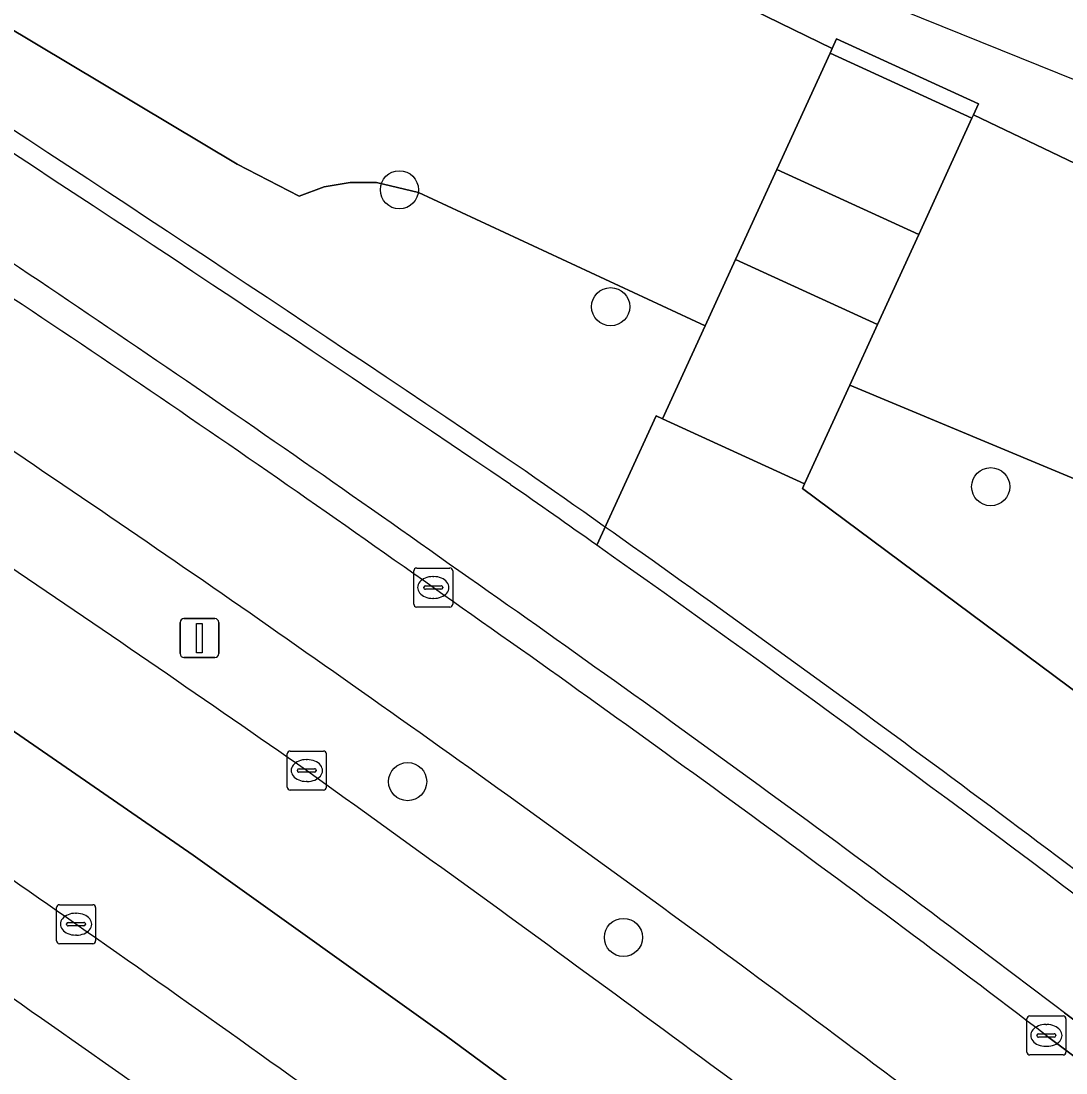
# Model space of a CAD drawing. Extents: x 159716 to 160783, y 383290 to 384031.
# Drawn here: x 160611.43 to 160638.21, y 383708.94 to 383735.92 of the extents above; entities that cross this region are included whole.
import ezdxf

# ---------------------------------------------------------------- set-up
doc = ezdxf.new("R2010")
doc.units = 0
for name, color, linetype in [('IMGEO_Berm_groen', 7, 'Continuous'), ('IMGEO_Boom', 7, 'Continuous'), ('IMGEO_Fietspad_gesloten', 7, 'Continuous'), ('IMGEO_Geluidsscherm', 7, 'Continuous'), ('IMGEO_Grasland_overig', 7, 'Continuous'), ('IMGEO_Groenvoorziening', 7, 'Continuous'), ('IMGEO_Hek', 7, 'Continuous'), ('IMGEO_Kolk', 7, 'Continuous'), ('IMGEO_Lichtmast', 7, 'Continuous'), ('IMGEO_OVBaan_gesloten', 7, 'Continuous'), ('IMGEO_Perron', 7, 'Continuous'), ('IMGEO_Rijbaan_lokaal_gesloten', 7, 'Continuous'), ('IMGEO_Struiken', 7, 'Continuous'), ('IMGEO_Terreindeel_gesloten', 7, 'Continuous'), ('IMGEO_Voetpad_halfverhard', 7, 'Continuous'), ('IMGEO_Voetpad_op_trap', 7, 'Continuous'), ('IMGEO_Voetpad_open', 7, 'Continuous')]:
    doc.layers.add(name, color=color, linetype=linetype)

msp = doc.modelspace()

# ---------------------------------------------------------------- linework, layer by layer
at = {"layer": 'IMGEO_Berm_groen'}
msp.add_lwpolyline([(160637.703, 383709.907), (160653.307, 383698.258), (160668.093, 383687.223), (160682.755, 383676.25), (160683.222, 383676.879), (160668.629, 383687.775), (160638.168, 383710.487)], dxfattribs=at)
for centre, radius, start, end in [((160324.014, 383301.099), 515.934, 54.66573, 56.82751), ((160369.11, 383365.571), 436.527, 54.59887, 57.15648), ((160339.774, 383321.955), 485.84, 54.75242, 56.94964), ((160171.604, 383074.234), 782.75, 55.162745, 56.518414), ((160354.348, 383342.722), 451.38, 55.06392, 57.43872), ((160340.913, 383319.765), 490.942, 52.73668, 55.01477), ((160329.468, 383304.63), 509.174, 52.74504, 54.9353), ((160397.454, 383407.121), 371.414, 54.82266, 57.50469), ((160293.478, 383255.737), 566.636, 52.81094, 54.79355), ((160127.194, 383030.716), 843.917, 53.049713, 54.375741), ((160263.43, 383213.687), 609.227, 53.074688, 55.003657), ((160317.556, 383288.787), 514.175, 52.88297, 55.14208)]:
    msp.add_arc(centre, radius, start, end, dxfattribs=at)
at = {"layer": 'IMGEO_Boom'}
for centre in [(160621.126, 383731.589), (160626.54, 383728.592), (160636.28, 383723.976), (160621.336, 383716.414), (160626.868, 383712.419)]:
    msp.add_circle(centre, 0.489, dxfattribs=at)
at = {"layer": 'IMGEO_Fietspad_gesloten'}
msp.add_lwpolyline([(160638.168, 383710.487), (160668.629, 383687.775), (160683.222, 383676.879), (160692.451, 383669.987), (160692.635, 383669.85), (160695.657, 383667.834)], dxfattribs=at)
for centre, radius, start, end in [((160080.903, 382922.917), 967.836, 55.866789, 58.187443), ((160324.014, 383301.099), 515.934, 54.66573, 56.82751), ((160313.192, 383278.933), 542.859, 54.79071, 55.07582), ((160355.604, 383339.539), 468.887, 52.69039, 54.75527), ((160340.913, 383319.765), 490.942, 52.73668, 55.01477), ((160358.793, 383349.964), 433.879, 53.39359, 58.69134)]:
    msp.add_arc(centre, radius, start, end, dxfattribs=at)
at = {"layer": 'IMGEO_Geluidsscherm'}
msp.add_lwpolyline([(160575.17, 383765.531), (160577.624, 383764.083), (160585.71, 383759.462), (160593.187, 383755.263), (160599.027, 383752.074), (160601.292, 383750.932), (160604.19, 383749.356), (160622.742, 383739.857), (160632.215, 383735.211), (160632.328, 383735.458), (160635.966, 383733.794), (160635.837, 383733.513), (160639.447, 383731.781), (160643.257, 383730.035), (160649.364, 383727.268), (160659.591, 383722.779), (160669.948, 383718.427), (160678.174, 383715.121), (160684.398, 383712.676), (160690.653, 383710.277)], dxfattribs=at)
at = {"layer": 'IMGEO_Grasland_overig'}
msp.add_lwpolyline([(160576.307, 383755.489), (160585.842, 383750), (160601.487, 383741.51), (160616.971, 383732.249), (160618.56, 383731.428), (160619.197, 383731.662), (160619.864, 383731.78), (160620.543, 383731.779), (160621.615, 383731.524), (160628.964, 383728.103), (160629.741, 383729.801), (160630.796, 383732.108), (160632.162, 383735.094), (160632.215, 383735.211), (160627.187, 383737.677), (160622.742, 383739.857), (160604.19, 383749.356), (160588.907, 383757.731), (160571.204, 383767.897)], dxfattribs=at)
at = {"layer": 'IMGEO_Groenvoorziening'}
for points in [[(160626.185, 383722.477), (160627.702, 383725.793), (160627.872, 383725.715), (160628.964, 383728.103), (160621.615, 383731.524), (160620.543, 383731.779), (160619.864, 383731.78), (160619.197, 383731.662), (160618.56, 383731.428), (160616.971, 383732.249), (160601.487, 383741.51), (160585.842, 383750), (160576.307, 383755.489)], [(160703.249, 383700.683), (160670.505, 383711.999), (160646.548, 383720.787), (160632.666, 383726.581), (160631.509, 383724.052), (160631.456, 383723.934), (160676.382, 383690.49), (160683.698, 383700.291), (160686.235, 383702.425), (160688.667, 383702.652)]]:
    msp.add_lwpolyline(points, dxfattribs=at)
for centre, radius, start, end in [((160080.903, 382922.917), 967.836, 55.866789, 58.187443), ((160313.192, 383278.933), 542.859, 54.79071, 55.07582)]:
    msp.add_arc(centre, radius, start, end, dxfattribs=at)
at = {"layer": 'IMGEO_Hek'}
for centre, radius, start, end in [((160081.274, 382923.272), 967.836, 55.866789, 58.187443), ((160354.624, 383338.017), 471.199, 52.69805, 55.08127)]:
    msp.add_arc(centre, radius, start, end, dxfattribs=at)
at = {"layer": 'IMGEO_Kolk'}
for p, q in [((160621.493, 383720.966), (160621.493, 383721.818)), ((160621.568, 383721.892), (160622.42, 383721.892)), ((160621.981, 383721.672), (160622.006, 383721.672)), ((160622.494, 383721.818), (160622.494, 383720.966)), ((160621.752, 383721.386), (160621.752, 383721.398)), ((160621.795, 383721.435), (160622.193, 383721.435)), ((160622.236, 383721.398), (160622.236, 383721.386)), ((160622.19, 383721.349), (160621.792, 383721.349)), ((160622.42, 383720.892), (160621.568, 383720.892)), ((160622.004, 383721.112), (160621.979, 383721.112)), ((160618.252, 383716.273), (160618.252, 383717.125)), ((160618.327, 383717.199), (160619.179, 383717.199)), ((160619.253, 383717.125), (160619.253, 383716.273)), ((160618.74, 383716.979), (160618.765, 383716.979)), ((160618.511, 383716.693), (160618.511, 383716.705)), ((160618.949, 383716.656), (160618.551, 383716.656)), ((160618.554, 383716.742), (160618.952, 383716.742)), ((160618.995, 383716.705), (160618.995, 383716.693)), ((160618.763, 383716.419), (160618.738, 383716.419)), ((160619.179, 383716.199), (160618.327, 383716.199)), ((160612.338, 383712.333), (160612.338, 383713.185)), ((160612.413, 383713.259), (160613.265, 383713.259)), ((160612.826, 383713.039), (160612.851, 383713.039)), ((160613.339, 383713.185), (160613.339, 383712.333)), ((160612.597, 383712.753), (160612.597, 383712.765)), ((160612.64, 383712.802), (160613.038, 383712.802)), ((160613.081, 383712.765), (160613.081, 383712.753)), ((160613.035, 383712.716), (160612.637, 383712.716)), ((160613.265, 383712.259), (160612.413, 383712.259)), ((160612.849, 383712.479), (160612.824, 383712.479)), ((160637.282, 383710.407), (160638.134, 383710.407)), ((160637.207, 383709.481), (160637.207, 383710.333)), ((160637.695, 383710.187), (160637.72, 383710.187)), ((160638.208, 383710.333), (160638.208, 383709.481)), ((160637.466, 383709.901), (160637.466, 383709.913)), ((160637.904, 383709.864), (160637.506, 383709.864)), ((160637.509, 383709.95), (160637.907, 383709.95)), ((160637.95, 383709.913), (160637.95, 383709.901)), ((160637.718, 383709.627), (160637.693, 383709.627)), ((160638.134, 383709.407), (160637.282, 383709.407))]:
    msp.add_line(p, q, dxfattribs=at)
for points in [[(160621.493, 383720.966), (160621.493, 383721.818)], [(160621.568, 383721.892), (160622.42, 383721.892)], [(160622.494, 383721.818), (160622.494, 383720.966)], [(160622.42, 383720.892), (160621.568, 383720.892)], [(160618.252, 383716.273), (160618.252, 383717.125)], [(160618.327, 383717.199), (160619.179, 383717.199)], [(160619.253, 383717.125), (160619.253, 383716.273)], [(160619.179, 383716.199), (160618.327, 383716.199)], [(160612.338, 383712.333), (160612.338, 383713.185)], [(160612.413, 383713.259), (160613.265, 383713.259)], [(160613.339, 383713.185), (160613.339, 383712.333)], [(160613.265, 383712.259), (160612.413, 383712.259)], [(160637.282, 383710.407), (160638.134, 383710.407)], [(160637.207, 383709.481), (160637.207, 383710.333)], [(160638.208, 383710.333), (160638.208, 383709.481)], [(160638.134, 383709.407), (160637.282, 383709.407)]]:
    msp.add_lwpolyline(points, dxfattribs=at)
for centre, radius, start, end in [((160621.57, 383721.816), 0.0765, 91.552, 178.448), ((160621.57, 383721.816), 0.0765, 91.552, 178.448), ((160622.418, 383721.816), 0.0765, 1.552, 88.448), ((160622.418, 383721.816), 0.0765, 1.552, 88.448), ((160621.792, 383721.395), 0.0403, 85.8775, 175.7526), ((160622.197, 383721.397), 0.0386, 1.7309, 96.639), ((160621.789, 383721.385), 0.0366, 178.938, 274.7102), ((160622.193, 383721.392), 0.043, 264.8664, 352.4533), ((160621.57, 383720.968), 0.0765, 181.552, 268.448), ((160621.57, 383720.968), 0.0765, 181.552, 268.448), ((160622.418, 383720.968), 0.0765, 271.552, 358.448), ((160622.418, 383720.968), 0.0765, 271.552, 358.448), ((160618.329, 383717.123), 0.0765, 91.552, 178.448), ((160618.329, 383717.123), 0.0765, 91.552, 178.448), ((160619.177, 383717.123), 0.0765, 1.552, 88.448), ((160619.177, 383717.123), 0.0765, 1.552, 88.448), ((160618.551, 383716.702), 0.0403, 85.8775, 175.7526), ((160618.548, 383716.692), 0.0366, 178.938, 274.7102), ((160618.952, 383716.699), 0.043, 264.8664, 352.4533), ((160618.956, 383716.704), 0.0386, 1.7309, 96.639), ((160618.329, 383716.275), 0.0765, 181.552, 268.448), ((160618.329, 383716.275), 0.0765, 181.552, 268.448), ((160619.177, 383716.275), 0.0765, 271.552, 358.448), ((160619.177, 383716.275), 0.0765, 271.552, 358.448), ((160612.415, 383713.183), 0.0765, 91.552, 178.448), ((160612.415, 383713.183), 0.0765, 91.552, 178.448), ((160613.263, 383713.183), 0.0765, 1.552, 88.448), ((160613.263, 383713.183), 0.0765, 1.552, 88.448), ((160612.637, 383712.762), 0.0403, 85.8775, 175.7526), ((160613.042, 383712.764), 0.0386, 1.7309, 96.639), ((160612.634, 383712.752), 0.0366, 178.938, 274.7102), ((160613.038, 383712.759), 0.043, 264.8664, 352.4533), ((160612.415, 383712.335), 0.0765, 181.552, 268.448), ((160612.415, 383712.335), 0.0765, 181.552, 268.448), ((160613.263, 383712.335), 0.0765, 271.552, 358.448), ((160613.263, 383712.335), 0.0765, 271.552, 358.448), ((160637.284, 383710.331), 0.0765, 91.552, 178.448), ((160637.284, 383710.331), 0.0765, 91.552, 178.448), ((160638.132, 383710.331), 0.0765, 1.552, 88.448), ((160638.132, 383710.331), 0.0765, 1.552, 88.448), ((160637.506, 383709.91), 0.0403, 85.8775, 175.7526), ((160637.503, 383709.9), 0.0366, 178.938, 274.7102), ((160637.907, 383709.907), 0.043, 264.8664, 352.4533), ((160637.911, 383709.912), 0.0386, 1.7309, 96.639), ((160637.284, 383709.483), 0.0765, 181.552, 268.448), ((160637.284, 383709.483), 0.0765, 181.552, 268.448), ((160638.132, 383709.483), 0.0765, 271.552, 358.448), ((160638.132, 383709.483), 0.0765, 271.552, 358.448)]:
    msp.add_arc(centre, radius, start, end, dxfattribs=at)
for centre, major_axis, ratio, start_param, end_param in [((160621.98, 383721.392), (-0.387, 0.002), 0.722429, 4.712389, 7.853982), ((160622.005, 383721.392), (-0.39, 0.002), 0.717154, 1.570796, 4.712389), ((160618.739, 383716.699), (-0.387, 0.002), 0.722429, 4.712389, 7.853982), ((160618.764, 383716.699), (-0.39, 0.002), 0.717154, 1.570796, 4.712389), ((160612.825, 383712.759), (-0.387, 0.002), 0.722429, 4.712389, 7.853982), ((160612.85, 383712.759), (-0.39, 0.002), 0.717154, 1.570796, 4.712389), ((160637.694, 383709.907), (-0.387, 0.002), 0.722429, 4.712389, 7.853982), ((160637.719, 383709.907), (-0.39, 0.002), 0.717154, 1.570796, 4.712389)]:
    msp.add_ellipse(centre, major_axis=major_axis, ratio=ratio, start_param=start_param, end_param=end_param, dxfattribs=at)
at = {"layer": 'IMGEO_Lichtmast'}
for p, q in [((160615.605, 383720.596), (160616.395, 383720.596)), ((160616.395, 383720.596), (160615.605, 383720.596)), ((160615.505, 383719.696), (160615.505, 383720.496)), ((160615.505, 383720.496), (160615.505, 383719.696)), ((160616.495, 383720.496), (160616.495, 383719.696)), ((160616.495, 383719.696), (160616.495, 383720.496)), ((160616.395, 383719.596), (160615.605, 383719.596)), ((160615.605, 383719.596), (160616.395, 383719.596))]:
    msp.add_line(p, q, dxfattribs=at)
msp.add_lwpolyline([(160615.925, 383720.471), (160616.075, 383720.471), (160616.075, 383719.721), (160615.925, 383719.721), (160615.925, 383720.471)], dxfattribs=at)
for centre, start, end in [((160615.605, 383720.496), 90, 180), ((160615.605, 383720.496), 90, 180), ((160616.395, 383720.496), 0, 90), ((160616.395, 383720.496), 360, 90), ((160615.605, 383719.696), 180, 270), ((160615.605, 383719.696), 180, 270), ((160616.395, 383719.696), 270, 0), ((160616.395, 383719.696), 270, 0)]:
    msp.add_arc(centre, 0.1, start, end, dxfattribs=at)
at = {"layer": 'IMGEO_OVBaan_gesloten'}
msp.add_lwpolyline([(160638.399, 383697.958), (160628.787, 383705.12), (160622.333, 383709.887), (160615.837, 383714.53), (160609.208, 383719.098), (160602.599, 383723.507), (160595.862, 383727.81), (160589.089, 383732.022), (160584.281, 383734.923)], dxfattribs=at)
for centre, radius, start, end in [((160354.348, 383342.722), 451.38, 55.06392, 57.43872), ((160263.43, 383213.687), 609.227, 53.074688, 55.003657)]:
    msp.add_arc(centre, radius, start, end, dxfattribs=at)
at = {"layer": 'IMGEO_Perron'}
for points in [[(160714.024, 383703.898), (160634.02, 383736.183), (160577.888, 383766.417), (160517.828, 383805.85)], [(160542.358, 383786.206), (160559.415, 383775.23), (160571.204, 383767.897), (160588.907, 383757.731), (160604.19, 383749.356), (160622.742, 383739.857), (160627.187, 383737.677), (160632.215, 383735.211), (160632.328, 383735.458), (160635.966, 383733.794), (160635.837, 383733.513), (160639.447, 383731.781), (160643.257, 383730.035), (160649.364, 383727.268), (160659.591, 383722.779), (160669.948, 383718.427), (160678.174, 383715.121), (160684.398, 383712.676), (160690.653, 383710.277)]]:
    msp.add_lwpolyline(points, dxfattribs=at)
at = {"layer": 'IMGEO_Rijbaan_lokaal_gesloten'}
for points in [[(160542.996, 383760.237), (160548.028, 383757.012), (160562.187, 383748.155), (160567.697, 383744.816), (160582.238, 383736.156), (160584.281, 383734.923), (160589.089, 383732.022), (160595.862, 383727.81), (160602.599, 383723.507), (160609.208, 383719.098), (160615.837, 383714.53), (160622.333, 383709.887), (160628.787, 383705.12), (160638.399, 383697.958), (160664.058, 383678.836), (160673.773, 383671.568), (160677.753, 383668.612)], [(160696.94, 383665.602), (160691.979, 383669.328), (160685.291, 383674.352), (160682.755, 383676.25), (160668.093, 383687.223), (160653.307, 383698.258), (160637.703, 383709.907)]]:
    msp.add_lwpolyline(points, dxfattribs=at)
for centre, radius, start, end in [((160369.11, 383365.571), 436.527, 54.59887, 57.15648), ((160339.774, 383321.955), 485.84, 54.75242, 56.94964), ((160171.604, 383074.234), 782.75, 55.162745, 56.518414), ((160329.468, 383304.63), 509.174, 52.74504, 54.9353), ((160397.454, 383407.121), 371.414, 54.82266, 57.50469), ((160293.478, 383255.737), 566.636, 52.81094, 54.79355), ((160127.194, 383030.716), 843.917, 53.049713, 54.375741), ((160317.556, 383288.787), 514.175, 52.88297, 55.14208)]:
    msp.add_arc(centre, radius, start, end, dxfattribs=at)
at = {"layer": 'IMGEO_Struiken'}
msp.add_lwpolyline([(160690.653, 383710.277), (160684.398, 383712.676), (160678.174, 383715.121), (160669.948, 383718.427), (160659.591, 383722.779), (160649.364, 383727.268), (160643.257, 383730.035), (160639.447, 383731.781), (160635.837, 383733.513), (160635.799, 383733.43), (160634.434, 383730.445), (160633.378, 383728.137), (160632.666, 383726.581), (160646.548, 383720.787), (160670.505, 383711.999), (160703.249, 383700.683)], dxfattribs=at)
at = {"layer": 'IMGEO_Terreindeel_gesloten'}
msp.add_lwpolyline([(160632.162, 383735.094), (160635.799, 383733.43), (160635.837, 383733.513), (160635.966, 383733.794), (160632.328, 383735.458), (160632.215, 383735.211)], close=True, dxfattribs=at)
at = {"layer": 'IMGEO_Voetpad_halfverhard'}
msp.add_lwpolyline([(160688.667, 383702.652), (160686.235, 383702.425), (160683.698, 383700.291), (160676.382, 383690.49), (160631.456, 383723.934), (160631.509, 383724.052), (160627.872, 383725.715), (160627.702, 383725.793), (160626.185, 383722.477)], dxfattribs=at)
msp.add_arc((160355.604, 383339.539), 468.887, 52.69039, 54.75527, dxfattribs=at)
at = {"layer": 'IMGEO_Voetpad_op_trap'}
for points in [[(160632.162, 383735.094), (160630.796, 383732.108), (160634.434, 383730.445), (160635.799, 383733.43)], [(160629.741, 383729.801), (160628.964, 383728.103), (160627.872, 383725.715), (160631.509, 383724.052), (160632.666, 383726.581), (160633.378, 383728.137)]]:
    msp.add_lwpolyline(points, close=True, dxfattribs=at)
at = {"layer": 'IMGEO_Voetpad_open'}
msp.add_lwpolyline([(160633.378, 383728.137), (160634.434, 383730.445), (160630.796, 383732.108), (160629.741, 383729.801)], close=True, dxfattribs=at)
msp.add_arc((160358.793, 383349.964), 433.879, 53.39359, 58.69134, dxfattribs=at)

doc.saveas('drawing.dxf')
